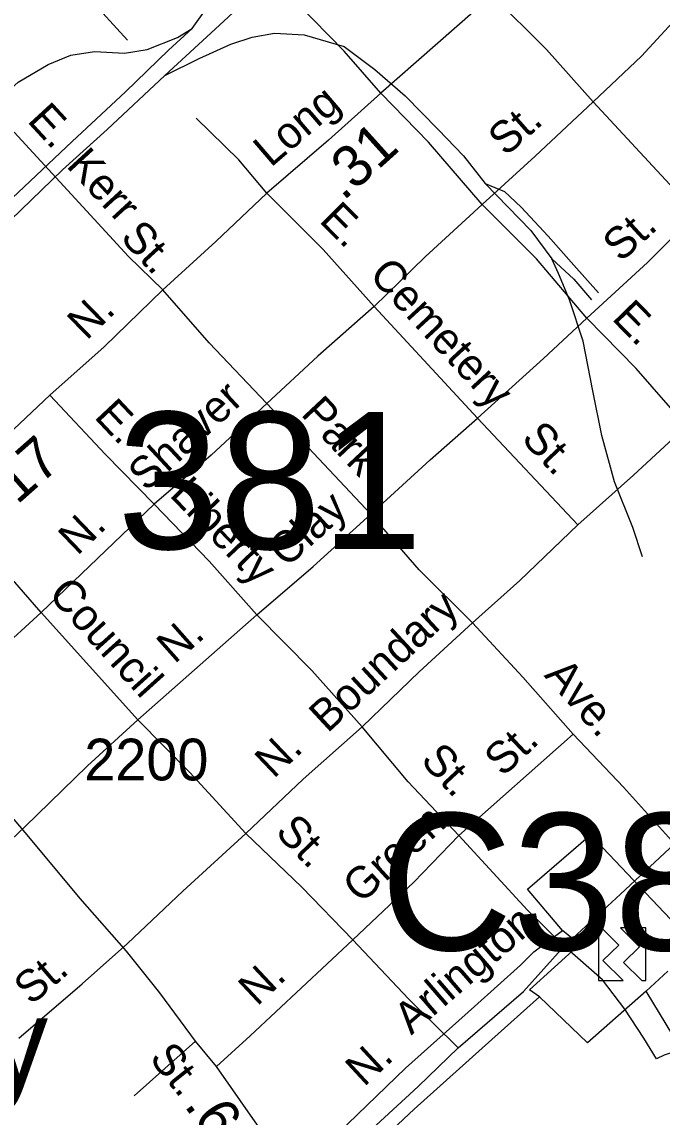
# Model space of a CAD drawing. Extents: x 1473865 to 1648260, y 639067 to 773536.
# Drawn here: x 1564941 to 1566859, y 698529 to 701811 of the extents above; entities that cross this region are included whole.
import ezdxf

# ---------------------------------------------------------------- set-up
doc = ezdxf.new("R2010")
doc.units = 0
for name, color, linetype in [('Exist Civil Demographics City Label', 7, 'Continuous'), ('Exist Railroad Mainline', 7, 'Continuous'), ('Exist Railroad Siding', 7, 'Continuous'), ('Exist Road Non-System Type 51', 7, 'Continuous'), ('Exist Road Non-System Type 51 Label', 7, 'Continuous'), ('Exist Road Primary US Mileage Hundredths English Label', 7, 'Continuous'), ('Exist Road Secondary Mileage Hundredths English Label', 7, 'Continuous'), ('Exist Road Secondary Structure Culvert Number Label', 7, 'Continuous'), ('Exist Road Secondary Structure Standard Bridge Number Label', 7, 'Continuous'), ('Exist Road Secondary Type 51 Attributed', 7, 'Continuous'), ('Exist Road Secondary Type 51 Label', 7, 'Continuous'), ('Exist Road Secondary Type 51 Number Label', 7, 'Continuous'), ('Exist Road Secondary Type 51 Undivided 4 Lane Attributed', 7, 'Continuous'), ('Exist Utilities Electrical Power Plant CELL', 7, 'Continuous'), ('Exist Utilities Electrical Transmission Line', 7, 'Continuous')]:
    doc.layers.add(name, color=color, linetype=linetype)

msp = doc.modelspace()

# ---------------------------------------------------------------- linework, layer by layer
at = {"layer": 'Exist Railroad Mainline'}
for points in [[(1566523.8, 702647.3), (1566408.9, 702548.4), (1566263.8, 702447.9), (1566138.9, 702345.1), (1565975.4, 702206.8), (1565763.7, 702016.7), (1565533.4, 701801.1), (1565369.9, 701650.5)], [(1565369.9, 701650.5), (1565196.3, 701488.4), (1565063.2, 701367.6), (1564875.3, 701187.5), (1564681.6, 701001.3), (1564514, 700845), (1564401, 700738.1)]]:
    msp.add_lwpolyline(points, dxfattribs=at)
at = {"layer": 'Exist Railroad Siding'}
for points in [[(1565451.4, 701791.7), (1565516.3, 701883.1), (1565548.8, 701948.9), (1565565.4, 701998.7)], [(1565451.4, 701791.7), (1565380.6, 701726.5), (1565251.4, 701601.7), (1565092, 701453.2), (1564948.5, 701316.7), (1564789.3, 701168.2), (1564633.7, 701013.7), (1564490.4, 700887.1), (1564409.6, 700809.9), (1564349, 700742.5), (1564282.3, 700669.2), (1564187, 700538.1)], [(1564614.8, 701356), (1564697.6, 701425.2), (1564822.7, 701535.9), (1564929.7, 701631), (1565020.2, 701684), (1565087.8, 701711.9), (1565158.6, 701722.6), (1565248.6, 701717.8), (1565316.6, 701729), (1565407, 701764.2), (1565451.4, 701791.7)], [(1565369.9, 701650.5), (1565472.6, 701701.7), (1565566.9, 701744.6), (1565631.2, 701766.1), (1565698, 701777.8), (1565787.4, 701772.5), (1565906.9, 701737.3), (1565998.4, 701668.4), (1566089.6, 701589.6), (1566188.8, 701488.5), (1566264, 701409.7), (1566329.2, 701327.2)], [(1566329.2, 701327.2), (1566466, 701185.7), (1566529.1, 701101)], [(1566329.2, 701327.2), (1566387.1, 701302.6), (1566436.6, 701256), (1566517.9, 701169.3), (1566595, 701082.5), (1566668.4, 700999.8)], [(1566529.1, 701101), (1566594.7, 701040.5), (1566648.1, 700978)], [(1566800.8, 700208.3), (1566771.6, 700296.5), (1566716.9, 700433.1), (1566678.3, 700571.6), (1566651.6, 700705.8), (1566623, 700854.2), (1566582.1, 700978.5), (1566548.9, 701056.8), (1566529.1, 701101)]]:
    msp.add_lwpolyline(points, dxfattribs=at)
at = {"layer": 'Exist Road Non-System Type 51'}
for p, q in [((1565257.2, 701756.3), (1565076.9, 701955.8)), ((1566652.5, 701571.6), (1566962.3, 701237.5)), ((1565996.6, 700957.9), (1566306.4, 700623.9)), ((1565986.8, 700336), (1565675, 700668.1)), ((1566306.4, 700623.9), (1566606.5, 700304.1)), ((1565337.1, 700366.4), (1564998.8, 700040.8)), ((1564998.8, 700040.8), (1564668.3, 699738.8)), ((1565288.8, 699719.2), (1564998.8, 700040.8)), ((1565288.8, 699719.2), (1565645, 700034.4)), ((1566250.6, 699373), (1566592.6, 699676.2)), ((1564950.2, 699399.3), (1564632.3, 699097.2)), ((1565277.2, 698592.9), (1565461.5, 698756.9))]:
    msp.add_line(p, q, dxfattribs=at)
for points in [[(1566350.2, 701891.4), (1566513.2, 701728.3), (1566652.5, 701571.6)], [(1566016.5, 701597.8), (1565906.8, 701723.9), (1565767.4, 701866.6)], [(1566948.3, 701872.1), (1566797.2, 701708.9), (1566652.5, 701571.6)], [(1566320.5, 701263.9), (1566159.8, 701451.1), (1566016.5, 701597.8)], [(1566652.5, 701571.6), (1566479.3, 701408.8), (1566320.5, 701263.9)], [(1565674.7, 701298.2), (1565590.7, 701397.9), (1565462.9, 701522.4)], [(1565363.1, 701008.1), (1565261.1, 701108.1), (1564917.8, 701480.8)], [(1565674.7, 701298.2), (1565843.6, 701128.9), (1565996.6, 700957.9)], [(1566320.5, 701263.9), (1566149.5, 701107.1), (1565996.6, 700957.9)], [(1566634.2, 700923.8), (1566483.5, 701100.8), (1566320.5, 701263.9)], [(1566634.2, 700923.8), (1566815.5, 701090.4), (1566962.3, 701237.5)], [(1565675, 700668.1), (1565502.2, 700849.5), (1565363.1, 701008.1)], [(1565996.6, 700957.9), (1565827.7, 700809.1), (1565675, 700668.1)], [(1566306.4, 700623.9), (1566503.9, 700802.2), (1566634.2, 700923.8)], [(1566932.2, 700600), (1566781.4, 700773), (1566634.2, 700923.8)], [(1565025, 700692.4), (1565191.9, 700515.2), (1565337.1, 700366.4)], [(1565675, 700668.1), (1565508, 700513.2), (1565337.1, 700366.4)], [(1565986.8, 700336), (1566164, 700498.7), (1566306.4, 700623.9)], [(1566932.2, 700600), (1566773.4, 700453), (1566606.5, 700304.1)], [(1564998.8, 700040.8), (1564845.8, 700215.8), (1564696.9, 700381.1)], [(1565337.1, 700366.4), (1565501.9, 700195.1), (1565645, 700034.4)], [(1565645, 700034.4), (1565813.8, 700179.2), (1565986.8, 700336)], [(1566290.8, 700010.1), (1566131.7, 700169.2), (1565986.8, 700336)], [(1566606.5, 700304.1), (1566433.2, 700137.3), (1566290.8, 700010.1)], [(1565645, 700034.4), (1565809.9, 699867.2), (1565960.7, 699698.2)], [(1566290.8, 700010.1), (1566131.9, 699863), (1565960.7, 699698.2)], [(1566592.6, 699676.2), (1566441.7, 699847.2), (1566290.8, 700010.1)], [(1564950.2, 699399.3), (1565138.2, 699582), (1565288.8, 699719.2)], [(1565612.5, 699378.9), (1565443.9, 699562.2), (1565288.8, 699719.2)], [(1565960.7, 699698.2), (1565783.7, 699541.7), (1565612.5, 699378.9)], [(1566250.6, 699373), (1566098.8, 699533.9), (1565960.7, 699698.2)], [(1566896.9, 699347.9), (1566743.6, 699517.3), (1566592.6, 699676.2)], [(1565612.5, 699378.9), (1565423.1, 699206.4), (1565257.9, 699049.3)], [(1565932.6, 699060.7), (1565779.5, 699217.6), (1565612.5, 699378.9)], [(1565932.6, 699060.7), (1566116, 699233.3), (1566250.6, 699373)], [(1566566.2, 699040.9), (1566456.5, 699149.2), (1566250.6, 699373)], [(1566566.2, 699040.9), (1566734.3, 699196.6), (1566896.9, 699347.9)], [(1565524, 698680.7), (1565625, 698772.3), (1565932.6, 699060.7)], [(1566248.8, 698736.5), (1566099.5, 698883.4), (1565932.6, 699060.7)], [(1564932.4, 698765.5), (1565121.5, 698928), (1565257.9, 699049.3)], [(1566248.8, 698736.5), (1566444.1, 698904.9), (1566566.2, 699040.9)], [(1567210.9, 698989.7), (1567110.2, 698926.5), (1566997.4, 698828.7), (1566929.8, 698758), (1566899.7, 698727.9), (1566886.2, 698721.9), (1566865.1, 698714.4), (1566842.6, 698703.9), (1566805, 698765.6), (1566747.2, 698852.9), (1566680.7, 698940.3), (1566566.2, 699040.9)], [(1565777.5, 698331.6), (1565926.9, 698434.5), (1566128.4, 698620.7), (1566248.8, 698736.5)]]:
    msp.add_lwpolyline(points, dxfattribs=at)
at = {"layer": 'Exist Road Secondary Type 51 Attributed'}
msp.add_lwpolyline([(1566181.5, 697810.8), (1566093.7, 697922.2), (1566004.2, 698041.7), (1565865.3, 698219.8), (1565777.5, 698331.6), (1565668.2, 698474.3), (1565524, 698680.7), (1565461.5, 698756.9), (1565354.3, 698900.9), (1565254.7, 699026), (1565116.1, 699184.3), (1564962.3, 699369.2), (1564793.6, 699567.8), (1564673.5, 699706.7), (1564503.7, 699894.3), (1564362.4, 700076.7)], dxfattribs=at)
at = {"layer": 'Exist Road Secondary Type 51 Undivided 4 Lane Attributed'}
msp.add_lwpolyline([(1566588.6, 702112.9), (1566350.2, 701891.4), (1566016.5, 701597.8), (1565859.8, 701456.7), (1565674.7, 701298.2), (1565521.9, 701153), (1565363.1, 701008.1), (1565187.8, 700837.4), (1565025, 700692.4), (1564862, 700539.4), (1564696.9, 700381.1)], dxfattribs=at)
at = {"layer": 'Exist Utilities Electrical Power Plant CELL'}
for points in [[(1566742.3, 698938.4), (1566681.7, 698997.9), (1566729.7, 699044.6), (1566678.7, 699095.5), (1566668.4, 699095.7), (1566668.4, 698938.2)], [(1566734.8, 699095.7), (1566791.5, 699039.4), (1566743.7, 698991.9), (1566798.8, 698938.2), (1566810.7, 698938.2), (1566810.7, 699095.7)]]:
    msp.add_lwpolyline(points, close=True, dxfattribs=at)
at = {"layer": 'Exist Utilities Electrical Transmission Line'}
msp.add_line((1566876.9, 698965.9), (1566811.9, 698906.8), dxfattribs=at)
for points in [[(1566560.5, 699088.6), (1566456.3, 699212.2), (1566644.7, 699375.4), (1566958, 699044.7), (1566923.5, 699011.2)], [(1564859.2, 697689.7), (1565084.1, 697886.4), (1565152.6, 697919.5), (1565199.2, 697950.7), (1565476.4, 698172.7), (1565650.7, 698308), (1565889.3, 698480.5), (1566090.3, 698675.5), (1566296.9, 698860.6), (1566434.9, 698984.5), (1566475.5, 699023.9), (1566560.5, 699088.6)], [(1566491.6, 698889.7), (1566461.8, 698910.1), (1566611.8, 699045.9), (1566560.5, 699088.6)], [(1566811.9, 698906.8), (1566635.7, 698751.5), (1566491.6, 698889.7)], [(1571165.5, 693370.3), (1570853, 693759.2), (1570603.9, 694095), (1570261.9, 694532.2), (1570022.6, 694858), (1569786.9, 695165.5), (1569483.1, 695596), (1569220.7, 695988.1), (1568969.5, 696332), (1568863.8, 696489.6), (1568653, 696718.8), (1568377.4, 697031.1), (1568139.4, 697306.6), (1567885.3, 697582.5), (1567761.4, 697728.5), (1567639.3, 697866.2), (1567505.3, 698020.4), (1567357.9, 698192.4), (1567166.8, 698395.4), (1567017.2, 698567.7), (1566911.6, 698741.3), (1566811.9, 698906.8)], [(1566491.6, 698889.7), (1566349.6, 698761.7), (1566116.4, 698553.1), (1565954.1, 698399.5), (1565877.3, 698344.6), (1565677, 698197.6), (1565430.3, 698019.3), (1565207.8, 697860.5), (1565168, 697869.1), (1564985.5, 697711.9), (1564653, 697418.7), (1564499.1, 697289), (1564456.8, 697265.6), (1564316.2, 697227.6), (1564043, 697153.7), (1563888.4, 697118), (1563835.8, 697090.9), (1563724.9, 697032.5), (1563331.5, 696812.3), (1563246.7, 696763.6), (1563212.2, 696732.1), (1563097.9, 696579.7), (1562908.2, 696332.4), (1562726.5, 696083.2)]]:
    msp.add_lwpolyline(points, dxfattribs=at)

# ---------------------------------------------------------------- texts
at = {"layer": 'Exist Civil Demographics City Label'}
msp.add_text('Salisbury', height=265, dxfattribs=at).set_placement((1563562.3, 698621.4))
at = {"layer": 'Exist Road Non-System Type 51 Label'}
for s, rotation, p in [('E.', 312.6415, (1564954.4, 701513.7)), ('St.', 41.3931, (1566390.9, 701406)), ('Kerr', 312.6415, (1565071.4, 701379)), ('E.', 314.9261, (1565828.8, 701213.4)), ('St.', 42.5613, (1566735.8, 701088.5)), ('St.', 312.6415, (1565233, 701162.3)), ('Cemetery', 312.8448, (1565978, 701050.3)), ('E.', 314.3025, (1566706, 700920.7)), ('Shaver', 42.8457, (1565314.5, 700400.9)), ('E.', 313.2751, (1565154.9, 700626.2)), ('Park', 313.2008, (1565774, 700634.5)), ('St.', 313.1757, (1566434.4, 700559.4)), ('Liberty', 313.9093, (1565380.7, 700392)), ('Clay', 42.1761, (1565733.8, 700173)), ('N.', 43.8938, (1565107.3, 700209.4)), ('Council', 312.044, (1565017.1, 700093.9)), ('Boundary', 42.7933, (1565856.8, 699677.7)), ('N.', 41.5063, (1565398.5, 699885.1)), ('Ave.', 311.4227, (1566503.5, 699851.6)), ('St.', 43.1811, (1566382.2, 699546.3)), ('N.', 43.5674, (1565695.6, 699541)), ('St.', 312.8451, (1566132.5, 699595.6)), ('St.', 314.2853, (1565697, 699380)), ('Green', 42.3317, (1565956.8, 699165.6)), ('Arlington', 40.76, (1566107.6, 698772.9)), ('St.', 40.6552, (1564969, 698861.8)), ('N.', 43.1502, (1565645.6, 698859.1)), ('N.', 42.7489, (1565965.9, 698617.5))]:
    msp.add_text(s, height=95, rotation=rotation, dxfattribs=at).set_placement(p)
at = {"layer": 'Exist Road Primary US Mileage Hundredths English Label'}
msp.add_text('.64', height=125, rotation=305.2947, dxfattribs=at).set_placement((1565425.2, 698564.3))
at = {"layer": 'Exist Road Secondary Mileage Hundredths English Label'}
for s, rotation, p in [('.31', 41.9972, (1565903.9, 701272.7)), ('.17', 41.4463, (1564892, 700331.7))]:
    msp.add_text(s, height=125, rotation=rotation, dxfattribs=at).set_placement(p)
at = {"layer": 'Exist Road Secondary Structure Culvert Number Label'}
msp.add_text('C389', height=410.1, dxfattribs=at).set_placement((1566014.8, 699029.3))
at = {"layer": 'Exist Road Secondary Structure Standard Bridge Number Label'}
msp.add_text('381', height=410.1, dxfattribs=at).set_placement((1565227.2, 700231.8))
at = {"layer": 'Exist Road Secondary Type 51 Label'}
for s, rotation, p in [('Long', 40.5811, (1565686.8, 701373.3)), ('N.', 44.2402, (1565134.9, 700854.6)), ('St.', 308.7403, (1565320.3, 698704.3))]:
    msp.add_text(s, height=95, rotation=rotation, dxfattribs=at).set_placement(p)
at = {"layer": 'Exist Road Secondary Type 51 Number Label'}
msp.add_text('2200', height=125, dxfattribs=at).set_placement((1565128.2, 699538.1))

doc.saveas('drawing.dxf')
